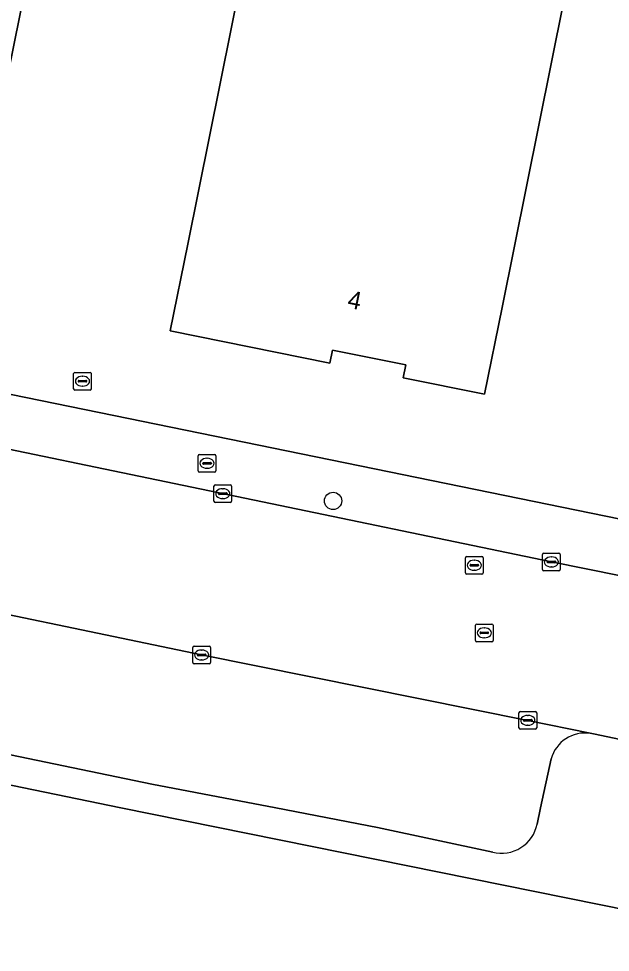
# Model space of a CAD drawing. Extents: x 157692 to 159674, y 381452 to 383291.
# Drawn here: x 158923.8 to 158957.2, y 382241.8 to 382294.6 of the extents above; entities that cross this region are included whole.
import ezdxf

# ---------------------------------------------------------------- set-up
doc = ezdxf.new("R2010")
doc.units = 0
for name, color, linetype in [('IMGEO_Boom', 7, 'Continuous'), ('IMGEO_Brandkraan', 7, 'Continuous'), ('IMGEO_Erf', 7, 'Continuous'), ('IMGEO_Kolk', 7, 'Continuous'), ('IMGEO_Pand', 7, 'Continuous'), ('IMGEO_Pand_nummerreeks', 7, 'Continuous'), ('IMGEO_Parkeervlak_open', 7, 'Continuous'), ('IMGEO_Rijbaan_lokaal_open', 7, 'Continuous'), ('IMGEO_Rioolput', 7, 'Continuous'), ('IMGEO_Voetpad_open', 7, 'Continuous')]:
    doc.layers.add(name, color=color, linetype=linetype)

msp = doc.modelspace()

# ---------------------------------------------------------------- linework, layer by layer
at = {"layer": 'IMGEO_Boom'}
msp.add_circle((158941.52, 382267.34), 0.489, dxfattribs=at)
at = {"layer": 'IMGEO_Brandkraan'}
for p, q in [((158933.9, 382269.036), (158933.9, 382269.888)), ((158933.975, 382269.962), (158934.827, 382269.962)), ((158934.901, 382269.888), (158934.901, 382269.036)), ((158934.159, 382269.456), (158934.159, 382269.468)), ((158934.597, 382269.419), (158934.199, 382269.419)), ((158934.202, 382269.505), (158934.6, 382269.505)), ((158934.388, 382269.742), (158934.413, 382269.742)), ((158934.643, 382269.468), (158934.643, 382269.456)), ((158934.827, 382268.962), (158933.975, 382268.962)), ((158934.411, 382269.182), (158934.386, 382269.182))]:
    msp.add_line(p, q, dxfattribs=at)
for points in [[(158933.9, 382269.036), (158933.9, 382269.888)], [(158933.975, 382269.962), (158934.827, 382269.962)], [(158934.901, 382269.888), (158934.901, 382269.036)], [(158934.827, 382268.962), (158933.975, 382268.962)]]:
    msp.add_lwpolyline(points, dxfattribs=at)
for centre, radius, start, end in [((158933.977, 382269.886), 0.0765, 91.552, 178.448), ((158933.977, 382269.886), 0.0765, 91.552, 178.448), ((158934.825, 382269.886), 0.0765, 1.552, 88.448), ((158934.825, 382269.886), 0.0765, 1.552, 88.448), ((158934.199, 382269.465), 0.0403, 85.8775, 175.7526), ((158934.196, 382269.455), 0.0366, 178.938, 274.7102), ((158934.6, 382269.462), 0.043, 264.8664, 352.4533), ((158934.604, 382269.467), 0.0386, 1.7309, 96.639), ((158933.977, 382269.038), 0.0765, 181.552, 268.448), ((158933.977, 382269.038), 0.0765, 181.552, 268.448), ((158934.825, 382269.038), 0.0765, 271.552, 358.448), ((158934.825, 382269.038), 0.0765, 271.552, 358.448)]:
    msp.add_arc(centre, radius, start, end, dxfattribs=at)
for centre, major_axis, ratio, start_param, end_param in [((158934.387, 382269.462), (-0.387, 0.002), 0.722429, 4.712389, 7.853982), ((158934.412, 382269.462), (-0.39, 0.002), 0.717154, 1.570796, 4.712389)]:
    msp.add_ellipse(centre, major_axis=major_axis, ratio=ratio, start_param=start_param, end_param=end_param, dxfattribs=at)
at = {"layer": 'IMGEO_Erf'}
msp.add_lwpolyline([(158955.378, 382391.468), (158963.045, 382389.925), (158971.871, 382381.613), (158951.069, 382278.263), (158950.082, 382273.361), (158945.485, 382274.287), (158945.632, 382275.013), (158941.485, 382275.848), (158941.339, 382275.122), (158932.325, 382276.935), (158933.312, 382281.837)], close=True, dxfattribs=at)
for points in [[(158933.444, 382342.314), (158922.475, 382288.132), (158921.483, 382283.231), (158920.157, 382283.499), (158916.865, 382281.315), (158916.614, 382280.076), (158896.26, 382284.196), (158897.252, 382289.097), (158910.071, 382352.413)], [(158739.897, 382310.815), (158745.516, 382309.667), (158754.049, 382307.922), (158763.74, 382305.941), (158825.695, 382293.283), (158865.561, 382285.172), (158872.186, 382283.72), (158876.329, 382282.962), (158882.131, 382281.773), (158888.158, 382280.537), (158988.039, 382260.114), (159000, 382257.67), (159006.103, 382256.423), (159011.658, 382255.288), (159018.046, 382253.981), (159023.028, 382252.988), (159037.803, 382250), (159039.91, 382249.574), (159043.144, 382248.92), (159043.356, 382248.877), (159043.484, 382248.846), (159053.13, 382246.78), (159055.84, 382246.213), (159072.286, 382242.773)], [(159051.093, 382225.115), (159037.6, 382227.878), (159034.839, 382228.444), (159026.693, 382229.981), (159019.174, 382231.529), (159002.945, 382235.12), (159001.411, 382235.442), (159000, 382235.738), (158979.503, 382240.037), (158972.286, 382241.4), (158970.096, 382241.814), (158958.322, 382244.189), (158929.535, 382250), (158891.416, 382257.855), (158884.49, 382259.326), (158849.36, 382266.519), (158843.049, 382267.8)]]:
    msp.add_lwpolyline(points, dxfattribs=at)
at = {"layer": 'IMGEO_Kolk'}
for p, q in [((158934.864, 382268.248), (158935.716, 382268.248)), ((158934.789, 382267.322), (158934.789, 382268.174)), ((158935.048, 382267.742), (158935.048, 382267.754)), ((158935.091, 382267.791), (158935.489, 382267.791)), ((158935.277, 382268.028), (158935.302, 382268.028)), ((158935.532, 382267.754), (158935.532, 382267.742)), ((158935.79, 382268.174), (158935.79, 382267.322)), ((158935.716, 382267.248), (158934.864, 382267.248)), ((158935.486, 382267.705), (158935.088, 382267.705)), ((158935.3, 382267.468), (158935.275, 382267.468)), ((158953.355, 382263.466), (158953.355, 382264.318)), ((158953.43, 382264.392), (158954.282, 382264.392)), ((158953.843, 382264.172), (158953.868, 382264.172)), ((158954.356, 382264.318), (158954.356, 382263.466)), ((158953.614, 382263.886), (158953.614, 382263.898)), ((158954.052, 382263.849), (158953.654, 382263.849)), ((158953.657, 382263.935), (158954.055, 382263.935)), ((158953.866, 382263.612), (158953.841, 382263.612)), ((158954.098, 382263.898), (158954.098, 382263.886)), ((158954.282, 382263.392), (158953.43, 382263.392)), ((158933.594, 382258.213), (158933.594, 382259.065)), ((158933.669, 382259.139), (158934.521, 382259.139)), ((158934.082, 382258.919), (158934.107, 382258.919)), ((158934.595, 382259.065), (158934.595, 382258.213)), ((158933.853, 382258.633), (158933.853, 382258.645)), ((158934.291, 382258.596), (158933.893, 382258.596)), ((158933.896, 382258.682), (158934.294, 382258.682)), ((158934.105, 382258.359), (158934.08, 382258.359)), ((158934.337, 382258.645), (158934.337, 382258.633)), ((158934.521, 382258.139), (158933.669, 382258.139)), ((158952.021, 382254.522), (158952.021, 382255.374)), ((158952.096, 382255.448), (158952.948, 382255.448)), ((158952.509, 382255.228), (158952.534, 382255.228)), ((158953.022, 382255.374), (158953.022, 382254.522)), ((158952.28, 382254.942), (158952.28, 382254.954)), ((158952.718, 382254.905), (158952.32, 382254.905)), ((158952.323, 382254.991), (158952.721, 382254.991)), ((158952.532, 382254.668), (158952.507, 382254.668)), ((158952.764, 382254.954), (158952.764, 382254.942)), ((158952.948, 382254.448), (158952.096, 382254.448))]:
    msp.add_line(p, q, dxfattribs=at)
for points in [[(158934.864, 382268.248), (158935.716, 382268.248)], [(158934.789, 382267.322), (158934.789, 382268.174)], [(158935.79, 382268.174), (158935.79, 382267.322)], [(158935.716, 382267.248), (158934.864, 382267.248)], [(158953.355, 382263.466), (158953.355, 382264.318)], [(158953.43, 382264.392), (158954.282, 382264.392)], [(158954.356, 382264.318), (158954.356, 382263.466)], [(158954.282, 382263.392), (158953.43, 382263.392)], [(158933.594, 382258.213), (158933.594, 382259.065)], [(158933.669, 382259.139), (158934.521, 382259.139)], [(158934.595, 382259.065), (158934.595, 382258.213)], [(158934.521, 382258.139), (158933.669, 382258.139)], [(158952.021, 382254.522), (158952.021, 382255.374)], [(158952.096, 382255.448), (158952.948, 382255.448)], [(158953.022, 382255.374), (158953.022, 382254.522)], [(158952.948, 382254.448), (158952.096, 382254.448)]]:
    msp.add_lwpolyline(points, dxfattribs=at)
for centre, radius, start, end in [((158934.866, 382268.172), 0.0765, 91.552, 178.448), ((158934.866, 382268.172), 0.0765, 91.552, 178.448), ((158935.714, 382268.172), 0.0765, 1.552, 88.448), ((158935.714, 382268.172), 0.0765, 1.552, 88.448), ((158935.088, 382267.751), 0.0403, 85.8775, 175.7526), ((158935.085, 382267.741), 0.0366, 178.938, 274.7102), ((158935.489, 382267.748), 0.043, 264.8664, 352.4533), ((158935.493, 382267.753), 0.0386, 1.7309, 96.639), ((158934.866, 382267.324), 0.0765, 181.552, 268.448), ((158934.866, 382267.324), 0.0765, 181.552, 268.448), ((158935.714, 382267.324), 0.0765, 271.552, 358.448), ((158935.714, 382267.324), 0.0765, 271.552, 358.448), ((158953.432, 382264.316), 0.0765, 91.552, 178.448), ((158953.432, 382264.316), 0.0765, 91.552, 178.448), ((158954.28, 382264.316), 0.0765, 1.552, 88.448), ((158954.28, 382264.316), 0.0765, 1.552, 88.448), ((158953.654, 382263.895), 0.0403, 85.8775, 175.7526), ((158953.651, 382263.885), 0.0366, 178.938, 274.7102), ((158954.055, 382263.892), 0.043, 264.8664, 352.4533), ((158954.059, 382263.897), 0.0386, 1.7309, 96.639), ((158953.432, 382263.468), 0.0765, 181.552, 268.448), ((158953.432, 382263.468), 0.0765, 181.552, 268.448), ((158954.28, 382263.468), 0.0765, 271.552, 358.448), ((158954.28, 382263.468), 0.0765, 271.552, 358.448), ((158933.671, 382259.063), 0.0765, 91.552, 178.448), ((158933.671, 382259.063), 0.0765, 91.552, 178.448), ((158934.519, 382259.063), 0.0765, 1.552, 88.448), ((158934.519, 382259.063), 0.0765, 1.552, 88.448), ((158933.893, 382258.642), 0.0403, 85.8775, 175.7526), ((158933.89, 382258.632), 0.0366, 178.938, 274.7102), ((158934.294, 382258.639), 0.043, 264.8664, 352.4533), ((158934.298, 382258.644), 0.0386, 1.7309, 96.639), ((158933.671, 382258.215), 0.0765, 181.552, 268.448), ((158933.671, 382258.215), 0.0765, 181.552, 268.448), ((158934.519, 382258.215), 0.0765, 271.552, 358.448), ((158934.519, 382258.215), 0.0765, 271.552, 358.448), ((158952.098, 382255.372), 0.0765, 91.552, 178.448), ((158952.098, 382255.372), 0.0765, 91.552, 178.448), ((158952.946, 382255.372), 0.0765, 1.552, 88.448), ((158952.946, 382255.372), 0.0765, 1.552, 88.448), ((158952.32, 382254.951), 0.0403, 85.8775, 175.7526), ((158952.317, 382254.941), 0.0366, 178.938, 274.7102), ((158952.721, 382254.948), 0.043, 264.8664, 352.4533), ((158952.725, 382254.953), 0.0386, 1.7309, 96.639), ((158952.098, 382254.524), 0.0765, 181.552, 268.448), ((158952.098, 382254.524), 0.0765, 181.552, 268.448), ((158952.946, 382254.524), 0.0765, 271.552, 358.448), ((158952.946, 382254.524), 0.0765, 271.552, 358.448)]:
    msp.add_arc(centre, radius, start, end, dxfattribs=at)
for centre, major_axis, ratio, start_param, end_param in [((158935.276, 382267.748), (-0.387, 0.002), 0.722429, 4.712389, 7.853982), ((158935.301, 382267.748), (-0.39, 0.002), 0.717154, 1.570796, 4.712389), ((158953.842, 382263.892), (-0.387, 0.002), 0.722429, 4.712389, 7.853982), ((158953.867, 382263.892), (-0.39, 0.002), 0.717154, 1.570796, 4.712389), ((158934.081, 382258.639), (-0.387, 0.002), 0.722429, 4.712389, 7.853982), ((158934.106, 382258.639), (-0.39, 0.002), 0.717154, 1.570796, 4.712389), ((158952.508, 382254.948), (-0.387, 0.002), 0.722429, 4.712389, 7.853982), ((158952.533, 382254.948), (-0.39, 0.002), 0.717154, 1.570796, 4.712389)]:
    msp.add_ellipse(centre, major_axis=major_axis, ratio=ratio, start_param=start_param, end_param=end_param, dxfattribs=at)
at = {"layer": 'IMGEO_Pand'}
for points in [[(158910.071, 382352.413), (158897.252, 382289.097), (158896.26, 382284.196), (158916.614, 382280.076), (158916.865, 382281.315), (158920.157, 382283.499), (158921.483, 382283.231), (158922.475, 382288.132), (158933.444, 382342.314), (158938.454, 382341.3), (158943.038, 382363.938), (158947.412, 382363.041), (158953.3, 382391.796), (158940.58, 382394.401), (158940.711, 382394.586), (158919.976, 382398.864), (158914.505, 382372.449), (158910.344, 382352.357)], [(158941.339, 382275.122), (158941.485, 382275.848), (158945.632, 382275.013), (158945.485, 382274.287), (158950.082, 382273.361), (158951.069, 382278.263), (158971.871, 382381.613), (158963.045, 382389.925), (158955.378, 382391.468), (158933.312, 382281.837), (158932.325, 382276.935)]]:
    msp.add_lwpolyline(points, close=True, dxfattribs=at)
at = {"layer": 'IMGEO_Parkeervlak_open'}
for points in [[(158934.093, 382258.638), (158916.348, 382262.329), (158897.3, 382266.23), (158894.522, 382266.807), (158893.144, 382265.6), (158892.795, 382264.034), (158891.789, 382259.525), (158931.272, 382251.351), (158938.293, 382250), (158944.03, 382248.896), (158950.537, 382247.507)], [(158956.046, 382254.215), (158952.521, 382254.947), (158934.093, 382258.638)], [(158953.048, 382249.094), (158953.242, 382250), (158953.836, 382252.771)]]:
    msp.add_lwpolyline(points, dxfattribs=at)
for centre, radius, start, end in [((158955.775, 382252.217), 2.017, 82.2726, 164.0481), ((158951.038, 382249.495), 2.05, 255.858, 348.7294)]:
    msp.add_arc(centre, radius, start, end, dxfattribs=at)
at = {"layer": 'IMGEO_Rijbaan_lokaal_open'}
msp.add_lwpolyline([(158987.436, 382257.113), (158953.856, 382263.893), (158917.195, 382271.505), (158898.672, 382275.307), (158887.523, 382277.583), (158885.487, 382268.627), (158894.522, 382266.807), (158897.3, 382266.23), (158916.348, 382262.329), (158934.093, 382258.638), (158952.521, 382254.947), (158956.046, 382254.215), (158956.321, 382254.158), (158968.759, 382251.544)], dxfattribs=at)
at = {"layer": 'IMGEO_Rioolput'}
for p, q in [((158926.936, 382274.596), (158927.788, 382274.596)), ((158926.861, 382273.67), (158926.861, 382274.522)), ((158927.12, 382274.09), (158927.12, 382274.102)), ((158927.558, 382274.053), (158927.16, 382274.053)), ((158927.163, 382274.139), (158927.561, 382274.139)), ((158927.349, 382274.376), (158927.374, 382274.376)), ((158927.604, 382274.102), (158927.604, 382274.09)), ((158927.862, 382274.522), (158927.862, 382273.67)), ((158927.788, 382273.596), (158926.936, 382273.596)), ((158927.372, 382273.816), (158927.347, 382273.816)), ((158948.997, 382263.278), (158948.997, 382264.13)), ((158949.072, 382264.204), (158949.924, 382264.204)), ((158949.998, 382264.13), (158949.998, 382263.278)), ((158949.256, 382263.698), (158949.256, 382263.71)), ((158949.694, 382263.661), (158949.296, 382263.661)), ((158949.299, 382263.747), (158949.697, 382263.747)), ((158949.485, 382263.984), (158949.51, 382263.984)), ((158949.74, 382263.71), (158949.74, 382263.698)), ((158949.924, 382263.204), (158949.072, 382263.204)), ((158949.508, 382263.424), (158949.483, 382263.424)), ((158949.635, 382260.386), (158950.487, 382260.386)), ((158949.56, 382259.46), (158949.56, 382260.312)), ((158949.819, 382259.88), (158949.819, 382259.892)), ((158950.257, 382259.843), (158949.859, 382259.843)), ((158949.862, 382259.929), (158950.26, 382259.929)), ((158950.048, 382260.166), (158950.073, 382260.166)), ((158950.303, 382259.892), (158950.303, 382259.88)), ((158950.561, 382260.312), (158950.561, 382259.46)), ((158950.487, 382259.386), (158949.635, 382259.386)), ((158950.071, 382259.606), (158950.046, 382259.606))]:
    msp.add_line(p, q, dxfattribs=at)
for points in [[(158926.936, 382274.596), (158927.788, 382274.596)], [(158926.861, 382273.67), (158926.861, 382274.522)], [(158927.862, 382274.522), (158927.862, 382273.67)], [(158927.788, 382273.596), (158926.936, 382273.596)], [(158948.997, 382263.278), (158948.997, 382264.13)], [(158949.072, 382264.204), (158949.924, 382264.204)], [(158949.998, 382264.13), (158949.998, 382263.278)], [(158949.924, 382263.204), (158949.072, 382263.204)], [(158949.635, 382260.386), (158950.487, 382260.386)], [(158949.56, 382259.46), (158949.56, 382260.312)], [(158950.561, 382260.312), (158950.561, 382259.46)], [(158950.487, 382259.386), (158949.635, 382259.386)]]:
    msp.add_lwpolyline(points, dxfattribs=at)
for centre, radius, start, end in [((158926.938, 382274.52), 0.0765, 91.552, 178.448), ((158926.938, 382274.52), 0.0765, 91.552, 178.448), ((158927.786, 382274.52), 0.0765, 1.552, 88.448), ((158927.786, 382274.52), 0.0765, 1.552, 88.448), ((158927.16, 382274.099), 0.0403, 85.8775, 175.7526), ((158927.157, 382274.089), 0.0366, 178.938, 274.7102), ((158927.561, 382274.096), 0.043, 264.8664, 352.4533), ((158927.565, 382274.101), 0.0386, 1.7309, 96.639), ((158926.938, 382273.672), 0.0765, 181.552, 268.448), ((158926.938, 382273.672), 0.0765, 181.552, 268.448), ((158927.786, 382273.672), 0.0765, 271.552, 358.448), ((158927.786, 382273.672), 0.0765, 271.552, 358.448), ((158949.074, 382264.128), 0.0765, 91.552, 178.448), ((158949.074, 382264.128), 0.0765, 91.552, 178.448), ((158949.922, 382264.128), 0.0765, 1.552, 88.448), ((158949.922, 382264.128), 0.0765, 1.552, 88.448), ((158949.296, 382263.707), 0.0403, 85.8775, 175.7526), ((158949.293, 382263.697), 0.0366, 178.938, 274.7102), ((158949.697, 382263.704), 0.043, 264.8664, 352.4533), ((158949.701, 382263.709), 0.0386, 1.7309, 96.639), ((158949.074, 382263.28), 0.0765, 181.552, 268.448), ((158949.074, 382263.28), 0.0765, 181.552, 268.448), ((158949.922, 382263.28), 0.0765, 271.552, 358.448), ((158949.922, 382263.28), 0.0765, 271.552, 358.448), ((158949.637, 382260.31), 0.0765, 91.552, 178.448), ((158949.637, 382260.31), 0.0765, 91.552, 178.448), ((158950.485, 382260.31), 0.0765, 1.552, 88.448), ((158950.485, 382260.31), 0.0765, 1.552, 88.448), ((158949.859, 382259.889), 0.0403, 85.8775, 175.7526), ((158949.856, 382259.879), 0.0366, 178.938, 274.7102), ((158950.26, 382259.886), 0.043, 264.8664, 352.4533), ((158950.264, 382259.891), 0.0386, 1.7309, 96.639), ((158949.637, 382259.462), 0.0765, 181.552, 268.448), ((158949.637, 382259.462), 0.0765, 181.552, 268.448), ((158950.485, 382259.462), 0.0765, 271.552, 358.448), ((158950.485, 382259.462), 0.0765, 271.552, 358.448)]:
    msp.add_arc(centre, radius, start, end, dxfattribs=at)
for centre, major_axis, ratio, start_param, end_param in [((158927.348, 382274.096), (-0.387, 0.002), 0.722429, 4.712389, 7.853982), ((158927.373, 382274.096), (-0.39, 0.002), 0.717154, 1.570796, 4.712389), ((158949.484, 382263.704), (-0.387, 0.002), 0.722429, 4.712389, 7.853982), ((158949.509, 382263.704), (-0.39, 0.002), 0.717154, 1.570796, 4.712389), ((158950.047, 382259.886), (-0.387, 0.002), 0.722429, 4.712389, 7.853982), ((158950.072, 382259.886), (-0.39, 0.002), 0.717154, 1.570796, 4.712389)]:
    msp.add_ellipse(centre, major_axis=major_axis, ratio=ratio, start_param=start_param, end_param=end_param, dxfattribs=at)
at = {"layer": 'IMGEO_Voetpad_open'}
msp.add_lwpolyline([(158888.158, 382280.537), (158887.523, 382277.583), (158898.672, 382275.307), (158917.195, 382271.505), (158953.856, 382263.893), (158987.436, 382257.113), (158988.039, 382260.114)], close=True, dxfattribs=at)
for points in [[(158891.789, 382259.525), (158891.416, 382257.855), (158929.535, 382250), (158958.322, 382244.189), (158959.251, 382248.555)], [(158950.537, 382247.507), (158944.03, 382248.896), (158938.293, 382250), (158931.272, 382251.351), (158891.789, 382259.525)], [(158968.759, 382251.544), (158956.321, 382254.158), (158956.046, 382254.215)], [(158953.836, 382252.771), (158953.242, 382250), (158953.048, 382249.094)]]:
    msp.add_lwpolyline(points, dxfattribs=at)
for centre, radius, start, end in [((158955.775, 382252.217), 2.017, 82.2726, 164.0481), ((158951.038, 382249.495), 2.05, 255.858, 348.7294)]:
    msp.add_arc(centre, radius, start, end, dxfattribs=at)

# ---------------------------------------------------------------- texts
at = {"layer": 'IMGEO_Pand_nummerreeks'}
msp.add_text('4', height=1, rotation=348.6157, dxfattribs=at).set_placement((158942.283, 382278.258))

doc.saveas('drawing.dxf')
